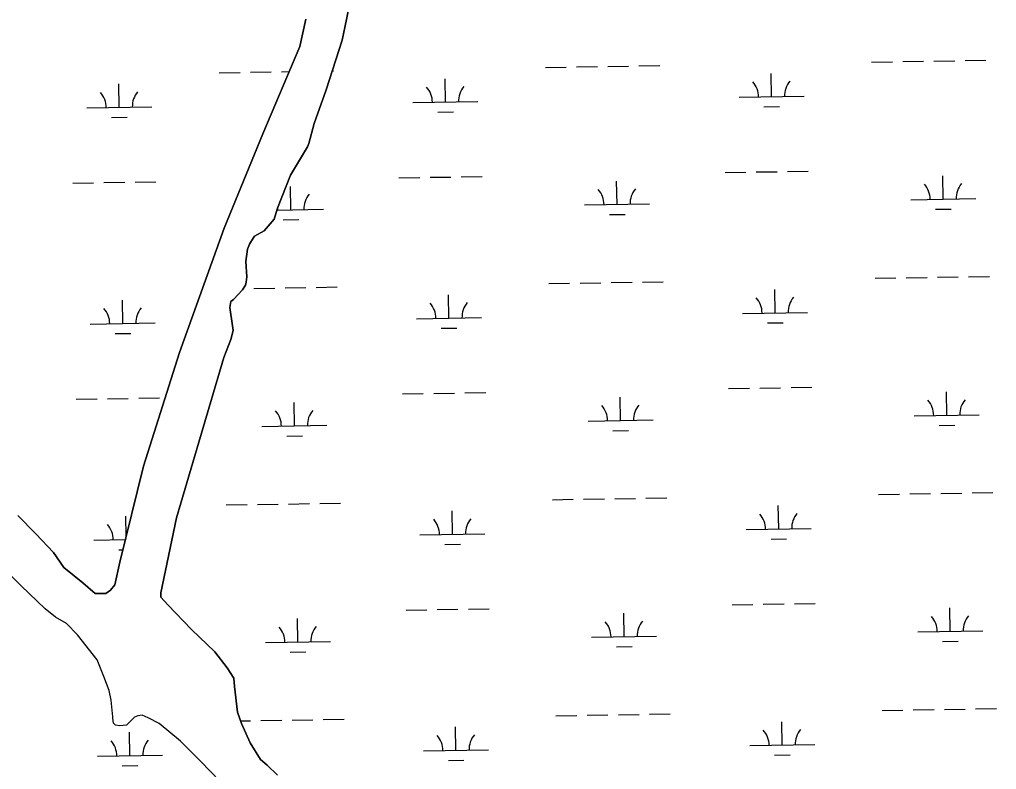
# Model space of a CAD drawing. Extents: x 3855477 to 3893699, y 299188 to 325115.
# Drawn here: x 3888627 to 3890130, y 306493 to 307647 of the extents above; entities that cross this region are included whole.
import ezdxf

# ---------------------------------------------------------------- set-up
doc = ezdxf.new("R2010")
doc.units = 0
doc.layers.add('V-TOPO-SHOR', color=7, linetype='Continuous')
doc.layers.add('V-WETL-SWMP', color=7, linetype='Continuous')

msp = doc.modelspace()

# ---------------------------------------------------------------- linework, layer by layer
at = {"layer": 'V-TOPO-SHOR'}
for points in [[(3889023.7, 306483.9), (3889008, 306499.1), (3888997.4, 306507.7), (3888981.8, 306533.5), (3888968.4, 306563.5), (3888962.3, 306580.6), (3888957.5, 306620), (3888956.6, 306632.8), (3888946.2, 306648.9), (3888927.4, 306673.6), (3888891.6, 306708.2), (3888854.9, 306745.9), (3888844.4, 306757.8), (3888844.5, 306764.2), (3888868.5, 306879.8), (3888941, 307126.8), (3888952, 307154.3), (3888955.4, 307168.1), (3888954.5, 307175.5), (3888950.6, 307203.3), (3888951.8, 307212.8), (3888956.1, 307216), (3888970.1, 307230.7), (3888974.5, 307238.1), (3888975.6, 307242.3), (3888976.8, 307250.8), (3888975, 307274.2), (3888977.4, 307293.3), (3888980.7, 307300.8), (3888986.1, 307310.3), (3888988.3, 307313.4), (3889003.3, 307321.7), (3889018.4, 307339.6), (3889024, 307356.6), (3889043.8, 307407.4), (3889070, 307450.6), (3889072.2, 307455.9), (3889080, 307486.7), (3889098.8, 307538.6), (3889123.3, 307614.9), (3889130.1, 307646.7), (3889132.4, 307659.4)], [(3889067.4, 307647.5), (3889058.3, 307605.1), (3889001.1, 307470.7), (3888941.6, 307325.8), (3888873, 307134.1), (3888817.4, 306959.3), (3888781.3, 306811.8), (3888773.4, 306776.8), (3888766.9, 306768.4), (3888759.4, 306763.2), (3888743.4, 306763.4), (3888724.5, 306779.6), (3888695, 306803.4), (3888678.9, 306826.4)], [(3888666.5, 306740), (3888629.3, 306775), (3888593.6, 306810.6), (3888553.8, 306845.6), (3888518.7, 306877), (3888476.8, 306919.3), (3888431.2, 306970), (3888375.1, 307027), (3888327.4, 307070.9), (3888296, 307099.7), (3888279.8, 307116.9), (3888261.4, 307141.5), (3888235.2, 307168.7), (3888203.8, 307197.5), (3888168.1, 307231.5), (3888115.2, 307281.1), (3888058.1, 307339.2), (3887977.4, 307415)], [(3888678.9, 306826.4), (3888652.2, 306855.1), (3888624.4, 306883.4)], [(3888935.3, 306474.5), (3888905.9, 306504.7), (3888874.4, 306536), (3888841.8, 306563.1), (3888824.9, 306571.8), (3888815.3, 306576.2), (3888808.9, 306575.2), (3888803.6, 306573.2), (3888791.7, 306560.6), (3888781.1, 306559.6), (3888774.7, 306560.8), (3888771.5, 306564), (3888770.6, 306571.5), (3888770.6, 306573.6), (3888767.8, 306599.2), (3888764.8, 306614.1), (3888756.6, 306635.5), (3888746.3, 306661.2), (3888715.9, 306699.9), (3888699.2, 306717.2), (3888682.3, 306727), (3888666.5, 306740)]]:
    msp.add_lwpolyline(points, dxfattribs=at)
at = {"layer": 'V-WETL-SWMP'}
for p, q in [((3889132.4, 307659.4), (3889130.1, 307646.7)), ((3889058.3, 307605.1), (3889067.4, 307647.5)), ((3889130.1, 307646.7), (3889123.3, 307614.9)), ((3889123.3, 307614.9), (3889098.8, 307538.6)), ((3889001.1, 307470.7), (3889058.3, 307605.1)), ((3889435.9, 307573), (3889467.9, 307573.5)), ((3889483.9, 307573.8), (3889515.9, 307574.3)), ((3889531.9, 307574.6), (3889563.9, 307575.1)), ((3889579.9, 307575.4), (3889611.9, 307575.9)), ((3889937.8, 307581.2), (3889969.8, 307581.7)), ((3889985.8, 307582), (3890017.8, 307582.5)), ((3890033.8, 307582.7), (3890065.7, 307583.3)), ((3890081.7, 307583.5), (3890113.7, 307584)), ((3888934.1, 307564.8), (3888966.1, 307565.4)), ((3888982.1, 307565.6), (3889014.1, 307566.1)), ((3889030.1, 307566.4), (3889041.9, 307566.6)), ((3889108.2, 307567.7), (3889110.1, 307567.7)), ((3889282.2, 307519.8), (3889281.6, 307555.7)), ((3889784, 307527.9), (3889783.4, 307563.9)), ((3888780.3, 307511.6), (3888779.7, 307547.6)), ((3889098.8, 307538.6), (3889080, 307486.7)), ((3889734, 307527.1), (3889834, 307528.7)), ((3888730.3, 307510.8), (3888830.3, 307512.4)), ((3889232.2, 307518.9), (3889332.2, 307520.6)), ((3889772.3, 307512.3), (3889796.3, 307512.7)), ((3888768.6, 307496), (3888792.6, 307496.3)), ((3889270.4, 307504.1), (3889294.4, 307504.5)), ((3889080, 307486.7), (3889072.2, 307455.9)), ((3888941.6, 307325.8), (3889001.1, 307470.7)), ((3889070, 307450.6), (3889043.8, 307407.4)), ((3889072.2, 307455.9), (3889070, 307450.6)), ((3889043.8, 307407.4), (3889024, 307356.6)), ((3889258.7, 307403.9), (3889290.6, 307404.4)), ((3889306.6, 307404.7), (3889338.6, 307405.2)), ((3889712.5, 307411.3), (3889744.5, 307411.8)), ((3889760.5, 307412.1), (3889792.5, 307412.6)), ((3889808.5, 307412.9), (3889840.5, 307413.4)), ((3890048.1, 307370.3), (3890047.5, 307406.3)), ((3888708.8, 307395), (3888740.8, 307395.5)), ((3888756.8, 307395.7), (3888788.8, 307396.3)), ((3888804.8, 307396.5), (3888836.8, 307397.1)), ((3889044.4, 307354), (3889043.8, 307390)), ((3889210.7, 307403.1), (3889242.7, 307403.7)), ((3889546.2, 307362.2), (3889545.6, 307398.2)), ((3889496.2, 307361.4), (3889596.2, 307363)), ((3889998.1, 307369.5), (3890098.1, 307371.2)), ((3889024, 307356.6), (3889018.4, 307339.6)), ((3889023, 307353.6), (3889094.4, 307354.8)), ((3889534.5, 307346.5), (3889558.5, 307346.9)), ((3890036.3, 307354.7), (3890060.3, 307355.1)), ((3889018.4, 307339.6), (3889003.3, 307321.7)), ((3889032.6, 307338.4), (3889056.6, 307338.8)), ((3888873, 307134.1), (3888941.6, 307325.8)), ((3889003.3, 307321.7), (3888988.3, 307313.4)), ((3888980.7, 307300.8), (3888977.4, 307293.3)), ((3888986.1, 307310.3), (3888980.7, 307300.8)), ((3888988.3, 307313.4), (3888986.1, 307310.3)), ((3888977.4, 307293.3), (3888975, 307274.2)), ((3888975, 307274.2), (3888976.8, 307250.8)), ((3888975.6, 307242.3), (3888974.5, 307238.1)), ((3888976.8, 307250.8), (3888975.6, 307242.3)), ((3889441.3, 307240.4), (3889473.3, 307240.9)), ((3889489.3, 307241.2), (3889521.3, 307241.7)), ((3889537.3, 307241.9), (3889569.3, 307242.5)), ((3889585.3, 307242.7), (3889617.3, 307243.2)), ((3889943.2, 307248.6), (3889975.2, 307249.1)), ((3889991.2, 307249.3), (3890023.2, 307249.9)), ((3890039.2, 307250.1), (3890071.2, 307250.6)), ((3890087.2, 307250.9), (3890119.2, 307251.4)), ((3888970.1, 307230.7), (3888956.1, 307216)), ((3888974.5, 307238.1), (3888970.1, 307230.7)), ((3888971.3, 307232.7), (3888971.5, 307232.7)), ((3888987.5, 307233), (3889019.5, 307233.5)), ((3889035.5, 307233.8), (3889067.5, 307234.3)), ((3889083.5, 307234.5), (3889115.5, 307235.1)), ((3889789.4, 307195.3), (3889788.9, 307231.3)), ((3888785.8, 307178.9), (3888785.2, 307214.9)), ((3888951.8, 307212.8), (3888950.6, 307203.3)), ((3888956.1, 307216), (3888951.8, 307212.8)), ((3889287.6, 307187.1), (3889287, 307223.1)), ((3888950.6, 307203.3), (3888954.5, 307175.5)), ((3889739.4, 307194.5), (3889839.4, 307196.1)), ((3888735.8, 307178.1), (3888835.7, 307179.8)), ((3889237.6, 307186.3), (3889337.6, 307187.9)), ((3889777.7, 307179.7), (3889801.7, 307180.1)), ((3888774, 307163.3), (3888798, 307163.7)), ((3888955.4, 307168.1), (3888952, 307154.3)), ((3888954.5, 307175.5), (3888955.4, 307168.1)), ((3889275.8, 307171.5), (3889299.8, 307171.9)), ((3888952, 307154.3), (3888941, 307126.8)), ((3888817.4, 306959.3), (3888873, 307134.1)), ((3888941, 307126.8), (3888868.5, 306879.8)), ((3889717.9, 307078.7), (3889749.9, 307079.2)), ((3889765.9, 307079.5), (3889797.9, 307080)), ((3889813.9, 307080.3), (3889845.9, 307080.8)), ((3890053.5, 307037.7), (3890052.9, 307073.7)), ((3888714.2, 307062.3), (3888746.2, 307062.9)), ((3888762.2, 307063.1), (3888794.2, 307063.6)), ((3888810.2, 307063.9), (3888842.2, 307064.4)), ((3889216.1, 307070.5), (3889248.1, 307071)), ((3889264.1, 307071.3), (3889296.1, 307071.8)), ((3889312.1, 307072.1), (3889344.1, 307072.6)), ((3889551.6, 307029.5), (3889551, 307065.5)), ((3889049.8, 307021.4), (3889049.2, 307057.4)), ((3889501.6, 307028.7), (3889601.6, 307030.4)), ((3890003.5, 307036.9), (3890103.5, 307038.5)), ((3888999.8, 307020.6), (3889099.8, 307022.2)), ((3889539.9, 307013.9), (3889563.9, 307014.3)), ((3890041.7, 307022.1), (3890065.7, 307022.5)), ((3889038, 307005.7), (3889062, 307006.1)), ((3888781.3, 306811.8), (3888817.4, 306959.3)), ((3889446.8, 306907.7), (3889478.8, 306908.3)), ((3889494.8, 306908.5), (3889526.8, 306909)), ((3889542.7, 306909.3), (3889574.7, 306909.8)), ((3889590.7, 306910.1), (3889622.7, 306910.6)), ((3889948.6, 306915.9), (3889980.6, 306916.4)), ((3889996.6, 306916.7), (3890028.6, 306917.2)), ((3890044.6, 306917.5), (3890076.6, 306918)), ((3890092.6, 306918.3), (3890124.6, 306918.8)), ((3888944.9, 306899.6), (3888976.9, 306900.1)), ((3888992.9, 306900.4), (3889024.9, 306900.9)), ((3889040.9, 306901.1), (3889072.9, 306901.7)), ((3889088.9, 306901.9), (3889120.9, 306902.4)), ((3889794.9, 306862.7), (3889794.3, 306898.7)), ((3888624.4, 306883.4), (3888652.2, 306855.1)), ((3888791.1, 306851.7), (3888790.6, 306882.3)), ((3888868.5, 306879.8), (3888844.5, 306764.2)), ((3889293, 306854.5), (3889292.4, 306890.5)), ((3889744.9, 306861.9), (3889844.9, 306863.5)), ((3888652.2, 306855.1), (3888678.9, 306826.4)), ((3889243, 306853.7), (3889343, 306855.3)), ((3888741.2, 306845.5), (3888789.8, 306846.3)), ((3889281.3, 306838.9), (3889305.3, 306839.3)), ((3889783.1, 306847), (3889807.1, 306847.4)), ((3888678.9, 306826.4), (3888695, 306803.4)), ((3888779.4, 306830.7), (3888786, 306830.8)), ((3888629.3, 306775), (3888593.6, 306810.6)), ((3888695, 306803.4), (3888724.5, 306779.6)), ((3888773.4, 306776.8), (3888781.3, 306811.8)), ((3888666.5, 306740), (3888629.3, 306775)), ((3888724.5, 306779.6), (3888743.4, 306763.4)), ((3888766.9, 306768.4), (3888773.4, 306776.8)), ((3888743.4, 306763.4), (3888759.4, 306763.2)), ((3888759.4, 306763.2), (3888766.9, 306768.4)), ((3888844.5, 306764.2), (3888844.4, 306757.8)), ((3888844.4, 306757.8), (3888854.9, 306745.9)), ((3888854.9, 306745.9), (3888891.6, 306708.2)), ((3889723.3, 306746.1), (3889755.3, 306746.6)), ((3889771.3, 306746.8), (3889803.3, 306747.4)), ((3889819.3, 306747.6), (3889851.3, 306748.1)), ((3888682.3, 306727), (3888666.5, 306740)), ((3889221.5, 306737.9), (3889253.5, 306738.4)), ((3889269.5, 306738.7), (3889301.5, 306739.2)), ((3889317.5, 306739.4), (3889349.5, 306740)), ((3889557.1, 306696.9), (3889556.5, 306732.9)), ((3890058.9, 306705.1), (3890058.3, 306741.1)), ((3888699.2, 306717.2), (3888682.3, 306727)), ((3888715.9, 306699.9), (3888699.2, 306717.2)), ((3889055.2, 306688.7), (3889054.6, 306724.7)), ((3888746.3, 306661.2), (3888715.9, 306699.9)), ((3888891.6, 306708.2), (3888927.4, 306673.6)), ((3889507.1, 306696.1), (3889607, 306697.7)), ((3890008.9, 306704.3), (3890108.9, 306705.9)), ((3889005.2, 306687.9), (3889105.2, 306689.5)), ((3890047.1, 306689.5), (3890071.1, 306689.9)), ((3888927.4, 306673.6), (3888946.2, 306648.9)), ((3889043.5, 306673.1), (3889067.5, 306673.5)), ((3889545.3, 306681.3), (3889569.3, 306681.7)), ((3888756.6, 306635.5), (3888746.3, 306661.2)), ((3888946.2, 306648.9), (3888956.6, 306632.8)), ((3888764.8, 306614.1), (3888756.6, 306635.5)), ((3888956.6, 306632.8), (3888957.5, 306620)), ((3888767.8, 306599.2), (3888764.8, 306614.1)), ((3888957.5, 306620), (3888962.3, 306580.6)), ((3888770.6, 306573.6), (3888767.8, 306599.2)), ((3888962.3, 306580.6), (3888968.4, 306563.5)), ((3889548.2, 306576.7), (3889580.2, 306577.2)), ((3889596.2, 306577.5), (3889628.2, 306578)), ((3889954, 306583.3), (3889986, 306583.8)), ((3890002, 306584.1), (3890034, 306584.6)), ((3890050, 306584.9), (3890082, 306585.4)), ((3890098, 306585.6), (3890130, 306586.2)), ((3888770.6, 306571.5), (3888770.6, 306573.6)), ((3888771.5, 306564), (3888770.6, 306571.5)), ((3888774.7, 306560.8), (3888771.5, 306564)), ((3888803.6, 306573.2), (3888791.7, 306560.6)), ((3888808.9, 306575.2), (3888803.6, 306573.2)), ((3888815.3, 306576.2), (3888808.9, 306575.2)), ((3888824.9, 306571.8), (3888815.3, 306576.2)), ((3888841.8, 306563.1), (3888824.9, 306571.8)), ((3888874.4, 306536), (3888841.8, 306563.1)), ((3888967.1, 306567.2), (3888982.3, 306567.5)), ((3888968.4, 306563.5), (3888981.8, 306533.5)), ((3888998.3, 306567.7), (3889030.3, 306568.2)), ((3889046.3, 306568.5), (3889078.3, 306569)), ((3889094.3, 306569.3), (3889126.3, 306569.8)), ((3889452.2, 306575.1), (3889484.2, 306575.6)), ((3889500.2, 306575.9), (3889532.2, 306576.4)), ((3889800.3, 306530), (3889799.7, 306566)), ((3888781.1, 306559.6), (3888774.7, 306560.8)), ((3888791.7, 306560.6), (3888781.1, 306559.6)), ((3888796.6, 306513.7), (3888796, 306549.7)), ((3889298.4, 306521.9), (3889297.8, 306557.9)), ((3888905.9, 306504.7), (3888874.4, 306536)), ((3888981.8, 306533.5), (3888997.4, 306507.7)), ((3889248.4, 306521), (3889348.4, 306522.7)), ((3889750.3, 306529.2), (3889850.3, 306530.9)), ((3888746.6, 306512.9), (3888846.6, 306514.5)), ((3888935.3, 306474.5), (3888905.9, 306504.7)), ((3888997.4, 306507.7), (3889008, 306499.1)), ((3889286.7, 306506.2), (3889310.7, 306506.6)), ((3889788.5, 306514.4), (3889812.5, 306514.8)), ((3888784.8, 306498.1), (3888808.8, 306498.5)), ((3889008, 306499.1), (3889023.7, 306483.9))]:
    msp.add_line(p, q, dxfattribs=at)
for centre, start, end in [((3889226.9, 307519.3), 0.1615, 41.7052), ((3889337.4, 307521.1), 140.1615, 181.7052), ((3889728.8, 307527.5), 0.1615, 41.7052), ((3889839.2, 307529.3), 140.1615, 181.7052), ((3888725.1, 307511.2), 0.1615, 41.7052), ((3888835.6, 307513), 140.1615, 181.7052), ((3889992.8, 307369.9), 0.1615, 41.7052), ((3890103.3, 307371.7), 140.1615, 181.7052), ((3889099.6, 307355.4), 140.1615, 181.7052), ((3889491, 307361.7), 0.1615, 41.7052), ((3889601.4, 307363.5), 140.1615, 181.7052), ((3888989.1, 307353.6), 0.1615, 5.7541), ((3889232.4, 307186.7), 0.1615, 41.7052), ((3889342.8, 307188.5), 140.1615, 181.7052), ((3889734.2, 307194.9), 0.1615, 41.7052), ((3889844.7, 307196.7), 140.1615, 181.7052), ((3888730.5, 307178.5), 0.1615, 41.7052), ((3888841, 307180.3), 140.1615, 181.7052), ((3889998.2, 307037.3), 0.1615, 41.7052), ((3890108.7, 307039.1), 140.1615, 181.7052), ((3888994.6, 307020.9), 0.1615, 41.7052), ((3889105, 307022.7), 140.1615, 181.7052), ((3889496.4, 307029.1), 0.1615, 41.7052), ((3889606.9, 307030.9), 140.1615, 181.7052), ((3889348.2, 306855.9), 140.1615, 181.7052), ((3889739.6, 306862.2), 0.1615, 41.7052), ((3889850.1, 306864), 140.1615, 181.7052), ((3888735.9, 306845.9), 0.1615, 41.7052), ((3889237.8, 306854.1), 0.1615, 41.7052), ((3890003.7, 306704.7), 0.1615, 41.7052), ((3890114.1, 306706.5), 140.1615, 181.7052), ((3889110.4, 306690.1), 140.1615, 181.7052), ((3889501.8, 306696.5), 0.1615, 41.7052), ((3889612.3, 306698.3), 140.1615, 181.7052), ((3889000, 306688.3), 0.1615, 41.7052), ((3889745, 306529.6), 0.1615, 41.7052), ((3889855.5, 306531.4), 140.1615, 181.7052), ((3888741.4, 306513.3), 0.1615, 41.7052), ((3888851.8, 306515.1), 140.1615, 181.7052), ((3889243.2, 306521.4), 0.1615, 41.7052), ((3889353.7, 306523.2), 140.1615, 181.7052)]:
    msp.add_arc(centre, 35.2, start, end, dxfattribs=at)

doc.saveas('drawing.dxf')
